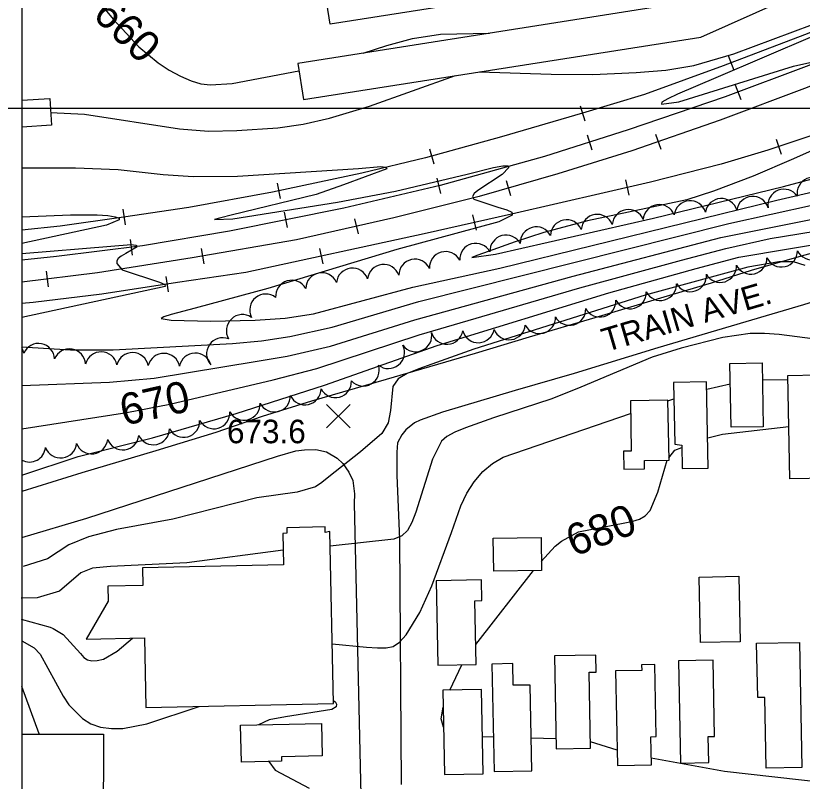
# Model space of a CAD drawing. Extents: x 79600 to 91800, y 75600 to 84400.
# Drawn here: x 79996 to 80498, y 79271 to 79759 of the extents above; entities that cross this region are included whole.
import ezdxf

# ---------------------------------------------------------------- set-up
doc = ezdxf.new("R2010")
doc.units = 0
for name, color, linetype in [('080-085$0$BLDG', 7, 'Continuous'), ('080-085$0$GRID', 7, 'Continuous'), ('080-085$0$INDEX', 7, 'Continuous'), ('080-085$0$INDXLBL', 7, 'Continuous'), ('080-085$0$INTER', 7, 'Continuous'), ('080-085$0$ROAD', 7, 'Continuous'), ('080-085$0$ROAD-NAME', 7, 'Continuous'), ('080-085$0$RR', 7, 'Continuous'), ('080-085$0$SPOTMARK', 7, 'Continuous'), ('080-085$0$SPOTS', 7, 'Continuous'), ('080-085$0$TREES', 7, 'Continuous'), ('084-085$0$TI_BORDER', 7, 'Continuous')]:
    doc.layers.add(name, color=color, linetype=linetype)

# ---------------------------------------------------------------- blocks, each defined once
blk = doc.blocks.new('080-085$0$RRTICK100')
blk.add_line((0, -5), (0, 5))
blk = doc.blocks.new('080-085$0$SPOTS')
at = {"layer": '080-085$0$SPOTMARK'}
for p, q in [((-0.5, -0.5), (0.5, 0.5)), ((-0.5, 0.5), (0.5, -0.5))]:
    blk.add_line(p, q, dxfattribs=at)

msp = doc.modelspace()

# ---------------------------------------------------------------- linework, layer by layer
at = {"layer": '080-085$0$BLDG'}
for p, q in [((80018.84, 79689.3), (80000, 79688.12)), ((80000, 79301.33), (80051.97, 79301.28))]:
    msp.add_line(p, q, dxfattribs=at)
for points in [[(80459.63, 79856.81), (80457.3, 79856.44), (80466.95, 79794.92), (80456.28, 79781.14), (80414.72, 79766.18), (80175.92, 79728.7), (80179.52, 79705.7), (80432.84, 79745.46), (80538.63, 79792.73), (80532.5, 79806.43), (80605.01, 79817.81), (80737.5, 79890.67), (80728.47, 79907.1), (80604.25, 79838.79), (80603.7, 79842.28), (80622.92, 79853.77), (80621.25, 79864.4), (80617.45, 79863.81), (80616.19, 79871.87), (80598.77, 79869.14), (80598, 79874.05), (80593.27, 79877.06), (80587.58, 79913.33), (80454.05, 79892.37)], [(80186.95, 79813.96), (80414.02, 79849.78), (80423.54, 79789.43), (80196.47, 79753.61)], [(80452.21, 79496.77), (80451.43, 79537.44), (80471.93, 79537.83), (80472.71, 79497.17)], [(80507.31, 79530.17), (80507.66, 79512.17), (80511.68, 79512.25), (80511.87, 79502.64), (80517.53, 79502.75), (80517.98, 79479.24), (80513.8, 79479.16), (80514.08, 79464.45), (80489.62, 79463.98), (80488.35, 79529.8)], [(80420.75, 79485.33), (80421.03, 79470.51), (80437.64, 79470.83), (80436.59, 79525.83), (80415.53, 79525.43), (80416.29, 79486.13)], [(80387.96, 79513.59), (80388.58, 79481.65), (80383.62, 79481.56), (80383.84, 79470.09), (80397.05, 79470.34), (80396.95, 79475.56), (80412.61, 79475.86), (80411.87, 79514.05)], [(80193.37, 79429.82), (80193.29, 79433.32), (80168.9, 79432.79), (80168.97, 79429.26), (80166.38, 79429.21), (80166.81, 79409.2), (80076.97, 79407.24), (80077.21, 79396.01), (80054.83, 79395.52), (80055.03, 79386.08), (80040.92, 79361.75), (80078.09, 79362.56), (80079.06, 79318.18), (80198.68, 79320.78), (80196.29, 79430.46)], [(80331.25, 79405.54), (80300.84, 79405.17), (80300.58, 79426.18), (80331, 79426.54)], [(80432.7, 79359.57), (80431.9, 79401.36), (80457.12, 79401.84), (80457.92, 79360.05)], [(80289.58, 79345.62), (80288.8, 79386.25), (80293.35, 79386.34), (80293.1, 79399.53), (80264.19, 79398.98), (80265.23, 79345.15)], [(80474.54, 79279.49), (80473.67, 79324.63), (80469.15, 79324.54), (80468.49, 79359.16), (80495.7, 79359.68), (80497.24, 79279.93)], [(80361.69, 79340.68), (80366.2, 79340.77), (80365.99, 79351.63), (80339.5, 79351.12), (80340.64, 79291.87), (80362.62, 79292.3)], [(80437.93, 79283.18), (80437.61, 79299.66), (80441.6, 79299.74), (80440.66, 79348.33), (80418.67, 79347.91), (80419.92, 79282.83)], [(80313.33, 79332.37), (80313.07, 79346.18), (80299.73, 79345.92), (80301.04, 79277.36), (80325.12, 79277.82), (80324.07, 79332.57)], [(80395.17, 79345.4), (80395.24, 79341.84), (80378.57, 79341.52), (80379.73, 79281.23), (80401.4, 79281.65), (80401.05, 79299.64), (80404.51, 79299.71), (80403.63, 79345.56)], [(80268.34, 79329.27), (80269.37, 79275.55), (80294.01, 79276.02), (80292.98, 79329.74)], [(80165.5, 79286.8), (80165.56, 79284.01), (80139.97, 79283.46), (80139.46, 79306.93), (80191.01, 79308.05), (80191.46, 79287.37)]]:
    msp.add_lwpolyline(points, close=True, dxfattribs=at)
for points in [[(80000, 79705.26), (80017.77, 79706.38), (80018.84, 79689.3)], [(80051.97, 79301.28), (80051.9, 79240.37), (80000, 79240.43)]]:
    msp.add_lwpolyline(points, dxfattribs=at)
at = {"layer": '080-085$0$GRID'}
msp.add_line((80000, 80000), (80000, 76000), dxfattribs=at)
at = {"layer": '080-085$0$INDEX'}
for p, q in [((80289.34, 79358.32), (80326.26, 79405.48)), ((80272.9, 79329.35), (80280.56, 79345.45)), ((80300.62, 79299.36), (80293.56, 79299.54)), ((80340.51, 79298.35), (80324.72, 79298.66)), ((80379.54, 79291.15), (80362.54, 79296.31))]:
    msp.add_line(p, q, dxfattribs=at)
for points in [[(80044.41, 79773.55), (80058.38, 79756.56), (80074.66, 79739.19), (80086.82, 79728.99), (80093.82, 79724.42), (80101.06, 79720.5), (80107.97, 79717.51), (80114.19, 79715.69), (80120.2, 79714.93), (80134.06, 79715.83), (80176.65, 79723.99)], [(80217.55, 79735.24), (80232.72, 79740.13), (80249.07, 79744.53), (80266.87, 79747.23), (80298.25, 79747.9)], [(80000, 79495.81), (80066.83, 79506.19), (80094.29, 79511.58), (80160.15, 79527.07), (80188.12, 79534.21), (80253.34, 79555.66), (80355.69, 79585.63), (80420.5, 79603.21), (80448.74, 79610.78), (80477.09, 79617.18), (80514.85, 79623.21), (80561.24, 79633.89), (80579.73, 79637.54), (80608.47, 79641.29), (80617.42, 79641.11), (80624.96, 79638.72), (80635.48, 79627.38), (80640.7, 79622.29), (80647.32, 79620), (80655.14, 79620.03), (80672.54, 79623.23), (80745.07, 79643.72)], [(80437.28, 79490.02), (80446.64, 79492.37), (80488.98, 79497.23)], [(80412.58, 79477.28), (80416.27, 79482.22), (80420.78, 79483.9)], [(80331.18, 79411.33), (80340.09, 79421.03), (80343.97, 79424.31), (80354.83, 79430.12), (80384.35, 79435.92), (80389.56, 79436.92), (80393.85, 79438.29), (80397.46, 79440.4), (80400.53, 79443.71), (80405.48, 79455.54), (80411.5, 79475.84)], [(80000, 79360.78), (80007.79, 79356.21), (80011.57, 79352.14), (80026.31, 79325.44), (80029.92, 79319.96), (80038.63, 79311.15), (80044.04, 79307.92), (80050.19, 79305.74), (80057.05, 79304.79), (80064.42, 79304.94), (80079.71, 79307.8), (80113.09, 79318.92)], [(80198.64, 79322.72), (80199.89, 79321.64), (80200.59, 79320.27), (80200.28, 79318.56), (80197.6, 79316.88), (80168.05, 79312.38), (80157.59, 79310.32), (80150.88, 79307.18)], [(80268.79, 79305.67), (80267.41, 79310.98), (80268.55, 79318.45)], [(80157.44, 79283.84), (80161.57, 79278.31), (80183.07, 79266.83)], [(80404.6, 79206.06), (80452.37, 79212.76), (80496.94, 79215.6), (80523.27, 79217.36), (80541.32, 79219.46), (80559.48, 79224.15), (80574.22, 79230.11), (80578.46, 79232.34), (80580.76, 79234.81), (80581.71, 79238.67), (80581.7, 79244.6), (80580.17, 79251.47), (80576.35, 79257.7), (80569.79, 79262.06), (80561.21, 79264.81), (80448.01, 79277.39), (80401.32, 79285.95)]]:
    msp.add_lwpolyline(points, dxfattribs=at)
at = {"layer": '080-085$0$INTER'}
for p, q in [((80472.13, 79526.98), (80488.4, 79527.24)), ((80436.68, 79521.07), (80451.68, 79524.42)), ((80411.88, 79513.67), (80415.74, 79514.96)), ((80011.08, 79301.39), (80000, 79331.72))]:
    msp.add_line(p, q, dxfattribs=at)
for points in [[(80291.54, 79723.28), (80337.43, 79721.76), (80364.14, 79721.52), (80391.57, 79722.83), (80410.52, 79724.35), (80428.51, 79727.31), (80453.95, 79734.76), (80504.02, 79753.43)], [(80503.99, 79745.84), (80442.44, 79719.39), (80418.07, 79709.02), (80411.89, 79706.11), (80408.05, 79703.9), (80407.77, 79702.75), (80418.96, 79704.23), (80491.96, 79727.01), (80513.78, 79731.69)], [(80018.2, 79697.29), (80039.95, 79696.33), (80100.39, 79687.04), (80118.91, 79685.52), (80137.1, 79685.82), (80163.26, 79687.65), (80179.38, 79689.96), (80196.18, 79693.73), (80221.55, 79701.5), (80276.45, 79720.92)], [(80569.75, 79702.54), (80491.94, 79667.9), (80466.22, 79656.82), (80440.94, 79647.25), (80423.96, 79641.7), (80360.7, 79628.28), (80332.72, 79620.85), (80314.59, 79614.97), (80297.29, 79608.81), (80290.81, 79606.4), (80286.94, 79604.9), (80301.99, 79607.07), (80402.69, 79630.01), (80485.53, 79650.31), (80513.44, 79657.64)], [(80000, 79548.02), (80031.09, 79546.24), (80058.28, 79546.1), (80134.23, 79550.22), (80152.71, 79551.91), (80170.9, 79554.57), (80197.82, 79560.51), (80253.07, 79576.94), (80450.74, 79626.73), (80504.8, 79638.49), (80559.43, 79652.82), (80596.18, 79661.6), (80633.38, 79668.37), (80671.1, 79678.69), (80680.19, 79681.43), (80689.19, 79683.41), (80716.32, 79685.34), (80744.45, 79691.22)], [(80000, 79523.47), (80055.89, 79525.46), (80084.26, 79528.06), (80150.08, 79538.84), (80169.21, 79542.14), (80196.81, 79548.38), (80250.59, 79565.35), (80351.59, 79593.17), (80445.73, 79617.73), (80511.52, 79630.99), (80558.42, 79642.79), (80586.19, 79648.88), (80641.32, 79657.06), (80660.32, 79660.24), (80677.65, 79664.39), (80684.84, 79666.43), (80690.93, 79668.11), (80695.98, 79669.13), (80700.1, 79669.16), (80703.68, 79667.66), (80715.59, 79651.89), (80721.33, 79646.91), (80728.3, 79644.83), (80745.27, 79646.53)], [(80000, 79662.12), (80034.29, 79662.13), (80061.49, 79661.02), (80089.98, 79657.8), (80109.17, 79656.56), (80137.42, 79656.78), (80214.66, 79661.68), (80228.88, 79662.89), (80232.14, 79662.51), (80232.64, 79661.51), (80205, 79651.3), (80187.73, 79645.18), (80133.53, 79631.89), (80126.89, 79630.35), (80122.86, 79629.19), (80134.55, 79629.6), (80201.28, 79640.19), (80238.18, 79647.29), (80284, 79658.1), (80300.74, 79662.32), (80306.66, 79663.44), (80309.88, 79663.39), (80310.58, 79662.28), (80306.17, 79657.79), (80290.68, 79647.73), (80288.39, 79645.79), (80287.4, 79643.9), (80288.22, 79642.07), (80303.56, 79637.04), (80309.23, 79635.44), (80312.4, 79633.8), (80312.64, 79632.02), (80304.04, 79627.69), (80239.1, 79610.08), (80156.82, 79585.29), (80110.45, 79572.69), (80095.08, 79568.64), (80090.58, 79567.23), (80088.9, 79566.21), (80095.22, 79564.97), (80120.16, 79564.35), (80148.67, 79564.97), (80167.89, 79566.4), (80185.99, 79569.13), (80249.19, 79586.07), (80304.66, 79598.29), (80481.33, 79641.49), (80509.75, 79648.16)], [(80000, 79466.3), (80035.92, 79478.16), (80083.35, 79490), (80136.61, 79505.64), (80192.87, 79523.59), (80264.82, 79548.93), (80374.33, 79582.52), (80429.85, 79597.96), (80457.1, 79605.2), (80521.82, 79616.04), (80557.93, 79624.2), (80564.77, 79625.48), (80570.57, 79625.28), (80575.58, 79622.77), (80580.12, 79617.59), (80584.85, 79611.4), (80590.5, 79606.37), (80597.63, 79604.11), (80605.99, 79604.1), (80644.21, 79609.71), (80663.57, 79613.18), (80692.24, 79620.3), (80745.16, 79636.46)], [(80000, 79630.87), (80031.05, 79632.1), (80048.01, 79632.11), (80054.71, 79631.65), (80059.54, 79630.96), (80062.05, 79630.09), (80062.02, 79628.97), (80053.88, 79625.65), (80000, 79613.81)], [(80000, 79607.56), (80056.61, 79612.22), (80069.6, 79613.23), (80072.69, 79612.78), (80073.48, 79611.77), (80066.37, 79607.45), (80063.37, 79605.93), (80061.42, 79604.42), (80060.56, 79602.87), (80060.63, 79601.16), (80063.91, 79597.16), (80087.81, 79589.19), (80091.11, 79587.74), (80091.4, 79586.47), (80000, 79566.77)], [(80499.48, 79599.82), (80491.92, 79602.15), (80482.71, 79602.17), (80462.94, 79598.86), (80397.3, 79580.9), (80288.22, 79546.57), (80261.35, 79537.12), (80253.05, 79533.98), (80245.74, 79531.07), (80240, 79527.65), (80236.45, 79522.73), (80234.97, 79507.59), (80233.51, 79499.6), (80229.44, 79492.77), (80216, 79481.23), (80195.81, 79465.3), (80191.27, 79461.61), (80187.14, 79458.89), (80175.48, 79455.47), (80149.82, 79451.83), (80096.22, 79438.25), (80060.34, 79431.77), (80042.43, 79426.98), (80029.9, 79421.91), (80016.24, 79413.04), (80000.91, 79408)], [(80510.58, 79552.3), (80482.77, 79555.92), (80473.51, 79556.59), (80464.44, 79556.51), (80446.88, 79554.01), (80420.29, 79547.27), (80401.97, 79541.41), (80356.36, 79522.43), (80337.99, 79514.84), (80300.68, 79502.81), (80282.95, 79496.52), (80275.96, 79493.58), (80270.97, 79490.95), (80267.45, 79487.85), (80261.8, 79476.56), (80251.09, 79442.64), (80248.56, 79436.02), (80245.83, 79431.11), (80242.29, 79427.72), (80237.25, 79425.47), (80196.5, 79421.1)], [(80197.85, 79358.91), (80219.66, 79356.78), (80226.72, 79356.33), (80232.31, 79356.26), (80236.78, 79357.18), (80240.84, 79359.79), (80245.05, 79364.55), (80253.63, 79378.81), (80261.38, 79395.83), (80273.95, 79429.81), (80279.87, 79446.78), (80283.62, 79454.8), (80288.29, 79462.12), (80293.81, 79468.52), (80300.03, 79473.79), (80306.83, 79477.84), (80388.12, 79505.64)], [(80166.61, 79418.42), (80105.11, 79410.41), (80056.51, 79408.13), (80044.97, 79407.04), (80037.54, 79404.02), (80023.9, 79392.46), (80009.67, 79388.08), (79999.59, 79387.86)], [(79999.59, 79374.51), (80018.08, 79369.36), (80020.03, 79368.57), (80026.27, 79364.83), (80037.27, 79352.67), (80039.6, 79350.15), (80041.93, 79348.67), (80044.65, 79348.04), (80048.01, 79348.13), (80051.94, 79349.06), (80060.78, 79354.05), (80070.44, 79362.39)]]:
    msp.add_lwpolyline(points, dxfattribs=at)
at = {"layer": '080-085$0$ROAD'}
for points in [[(80744.57, 79681.75), (80701.54, 79666.37), (80576.7, 79627.67), (80496.79, 79605.94), (80464.91, 79596.61), (80439.44, 79588.73), (80409.38, 79579.69), (80365.26, 79566.49), (80323.5, 79554.15), (80288.98, 79543.82), (80254.74, 79533.77), (80232.33, 79527.31), (80184.73, 79513.38), (80153.13, 79503.64), (80123.64, 79493.49), (80085.5, 79481.73), (80038.32, 79467.67), (80000, 79455.86)], [(80744.95, 79652.65), (80735.17, 79649.07), (80699.13, 79637.05), (80675.47, 79629.6), (80498.3, 79574.84), (80461.55, 79564.08), (80405.46, 79547.43), (80352.15, 79531.08), (80314.43, 79520.17), (80268.08, 79506.4), (80253.89, 79501.39), (80250.28, 79499.69), (80244.87, 79495.18), (80242.25, 79491.95), (80239.5, 79486.9), (80239.13, 79481.04), (80239.11, 79466.11), (80240.84, 79425.52), (80241.85, 79269.12)], [(80000, 79426.53), (80041.49, 79438.95), (80162.97, 79478.46), (80174.66, 79481.77), (80180.24, 79482.37), (80187.35, 79482.57), (80194.2, 79481.09), (80201.07, 79477.1), (80204.73, 79473.78), (80208.4, 79468.23), (80210.96, 79462.81), (80212, 79454.45), (80211.91, 79448.31), (80223.08, 78955.31), (80222.99, 78949.45), (80222.61, 78945.26), (80220.96, 78942.03), (80219.3, 78939.65), (80216.67, 78937.25), (80214.17, 78935.7), (80211.25, 78934.98), (80204.97, 78934.79), (80199.53, 78934.74), (80000, 78929.86)]]:
    msp.add_lwpolyline(points, dxfattribs=at)
at = {"layer": '080-085$0$RR'}
for points in [[(80742.2, 79863.95), (80692.19, 79836.24), (80656.2, 79817.94), (80617.71, 79799.07), (80577.82, 79780.18), (80539.73, 79762.85), (80498.98, 79746.89), (80447.24, 79727.07), (80396.88, 79708.93), (80357.49, 79696.89), (80305.71, 79681.81), (80257.4, 79668.44), (80216.74, 79658.62), (80159.77, 79646.71), (80106.55, 79636.92), (80064.88, 79630.72), (80024.47, 79624.94), (80000, 79622.46)], [(80742.48, 79842.76), (80706.67, 79822.82), (80660.4, 79799.28), (80612.46, 79776), (80557.27, 79750.43), (80501.65, 79727.37), (80448.38, 79707.26), (80386.6, 79686.24), (80333.16, 79669.34), (80266.62, 79650.93), (80205.34, 79636.48), (80132.35, 79621.79), (80076.9, 79612.4), (80021.98, 79605.53), (80000, 79603.18)], [(80742.67, 79827.48), (80720.68, 79815.26), (80672.61, 79791.15), (80610.35, 79759.94), (80553.49, 79735.06), (80500.65, 79713.41), (80445.15, 79692.45), (80388.94, 79673.01), (80341.76, 79658.25), (80291.51, 79643.88), (80237.07, 79630.18), (80175.09, 79616.28), (80108.49, 79604.71), (80048.29, 79595.14), (80000, 79589.37)], [(80743.26, 79782.86), (80728.67, 79777.1), (80694.33, 79762.72), (80653.46, 79744.53), (80604.24, 79722.92), (80553.21, 79701.15), (80528.46, 79691.32), (80504.39, 79683.03), (80475.72, 79673.3), (80445.8, 79664.55), (80400.82, 79653.01), (80312.11, 79632.61), (80256.54, 79620.15), (80142.75, 79595.5), (80099.13, 79589), (80050.92, 79581.63), (80007.29, 79576.39), (80000, 79575.67)]]:
    msp.add_lwpolyline(points, dxfattribs=at)
at = {"layer": '080-085$0$TREES'}
for centre, start, end in [((80504.49, 79645.76), 35.2338, 189.873), ((80485.89, 79638.26), 34.0299, 188.6691), ((80445.97, 79632.33), 16.1399, 170.7791), ((80465.96, 79633.71), 17.0846, 171.7239), ((80406.4, 79628.47), 21.668, 176.3072), ((80426.09, 79630.87), 17.6181, 172.2573), ((80366.9, 79622.22), 21.668, 176.3072), ((80386.65, 79625.34), 21.668, 176.3072), ((80347.28, 79618.77), 23.6227, 178.2619), ((80327.98, 79614.28), 27.9477, 182.587), ((80308.68, 79609.01), 27.9477, 182.587), ((80289.39, 79603.75), 27.9477, 182.587), ((80503.73, 79613.77), 205.8933, 0.5325), ((80270.09, 79598.48), 27.9477, 182.587), ((80484.26, 79609.2), 205.8933, 0.5325), ((80250.57, 79593.68), 25.0143, 179.6535), ((80464.79, 79604.63), 205.8933, 0.5325), ((80210.78, 79588.02), 19.3648, 174.004), ((80230.65, 79590.35), 19.3648, 174.004), ((80445.35, 79599.37), 209.7166, 4.3559), ((80191.19, 79584.99), 23.5959, 178.2351), ((80426.24, 79593.45), 210.085, 4.7242), ((80172.03, 79580.25), 29.506, 184.1453), ((80407.13, 79587.84), 207.9654, 2.6047), ((80387.83, 79582.57), 207.9654, 2.6047), ((80155.49, 79571.44), 51.9547, 206.5939), ((80368.54, 79577.3), 207.9654, 2.6047), ((80349.25, 79572.03), 207.9654, 2.6047), ((80140.61, 79558.35), 56.0991, 210.7383), ((80329.96, 79566.75), 207.9654, 2.6047), ((80251.1, 79555.18), 216.9002, 11.5395), ((80271.02, 79559.97), 195.5011, 350.1403), ((80290.99, 79560.95), 195.5011, 350.1403), ((80310.69, 79562.8), 200.5794, 355.2187), ((80128.02, 79543.58), 68.3908, 223.03), ((79991.04, 79542.41), 8.9782, 29.0709), ((80010.58, 79539.96), 2.0905, 156.7297), ((80233.72, 79544.46), 231.8079, 26.4472), ((80030.33, 79536.51), 3.4483, 158.0876), ((80050.51, 79534.63), 11.3033, 165.9425), ((80070.5, 79534.15), 11.3033, 165.9425), ((80090.5, 79533.67), 11.3033, 165.9425), ((80110.64, 79533.88), 15.2611, 169.9004), ((80217.62, 79533.3), 222.9708, 17.6101), ((80199.87, 79525.97), 207.3042, 1.9434), ((80160.98, 79516.76), 206.825, 1.4642), ((80180.52, 79521.34), 204.9411, 359.5803), ((80141.59, 79511.57), 208.5164, 3.1557), ((80122.35, 79506.11), 208.5164, 3.1557), ((80103.11, 79500.65), 208.5164, 3.1557), ((80083.86, 79495.9), 204.5704, 359.2096), ((80044.49, 79490.05), 200.0774, 354.7166), ((80064.33, 79492.61), 199.9523, 354.5915), ((80004.82, 79484.9), 241.9396, 354.7166), ((80024.66, 79487.48), 200.0774, 354.7166)]:
    msp.add_arc(centre, 10.25, start, end, dxfattribs=at)
at = {"layer": '084-085$0$TI_BORDER'}
msp.add_lwpolyline([(79700, 84300), (86700, 84300), (86700, 79700), (79700, 79700)], close=True, dxfattribs=at)

# ---------------------------------------------------------------- block references
at = {"layer": '080-085$0$RR'}
for p, rotation in [((80452.12, 79728.94), -159.04140842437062), ((80456.58, 79710.36), -159.31806177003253), ((80357.43, 79696.87), -163.76682296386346), ((80361.84, 79678.41), -162.44790718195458), ((80405.72, 79678.81), -160.92408465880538), ((80482.48, 79675.59), -161.260356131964), ((80261.25, 79669.5), -164.5258192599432), ((80163.71, 79647.53), -168.19271880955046), ((80265.76, 79650.73), -166.72440910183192), ((80310.22, 79649.23), -164.04556902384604), ((80385.95, 79649.59), -167.04770168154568), ((80065.15, 79630.76), -171.53271932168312), ((80168.16, 79628.99), -168.6194386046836), ((80213.26, 79624.84), -167.3553469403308), ((80288.47, 79627.31), -167.36577480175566), ((80069.73, 79611.5), -172.86946216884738), ((80115.1, 79605.85), -170.14374198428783), ((80190.78, 79605.91), -167.7743643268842), ((80016.18, 79591.31), -173.18929419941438), ((80092.46, 79587.98), -171.3059041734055)]:
    msp.add_blockref('080-085$0$RRTICK100', p, dxfattribs=dict(at, rotation=rotation))
at = {"layer": '080-085$0$SPOTMARK', "xscale": 15, "yscale": 15}
msp.add_blockref('080-085$0$SPOTS', (80201.82, 79503.91), dxfattribs=at)

# ---------------------------------------------------------------- texts
at = {"layer": '080-085$0$INDXLBL'}
for s, rotation, p in [('660', 315.5248, (80044.34, 79758.76)), ('670', 12.6442, (80065.03, 79497.68)), ('680', 20.8043, (80351.81, 79414.15))]:
    msp.add_text(s, height=20, rotation=rotation, dxfattribs=at).set_placement(p)
at = {"layer": '080-085$0$ROAD-NAME'}
msp.add_text('TRAIN AVE.', height=15, rotation=16.4016, dxfattribs=at).set_placement((80372.36, 79544.68))
at = {"layer": '080-085$0$SPOTS'}
msp.add_text('673.6', height=15, dxfattribs=at).set_placement((80130.8, 79486.63))

doc.saveas('drawing.dxf')
